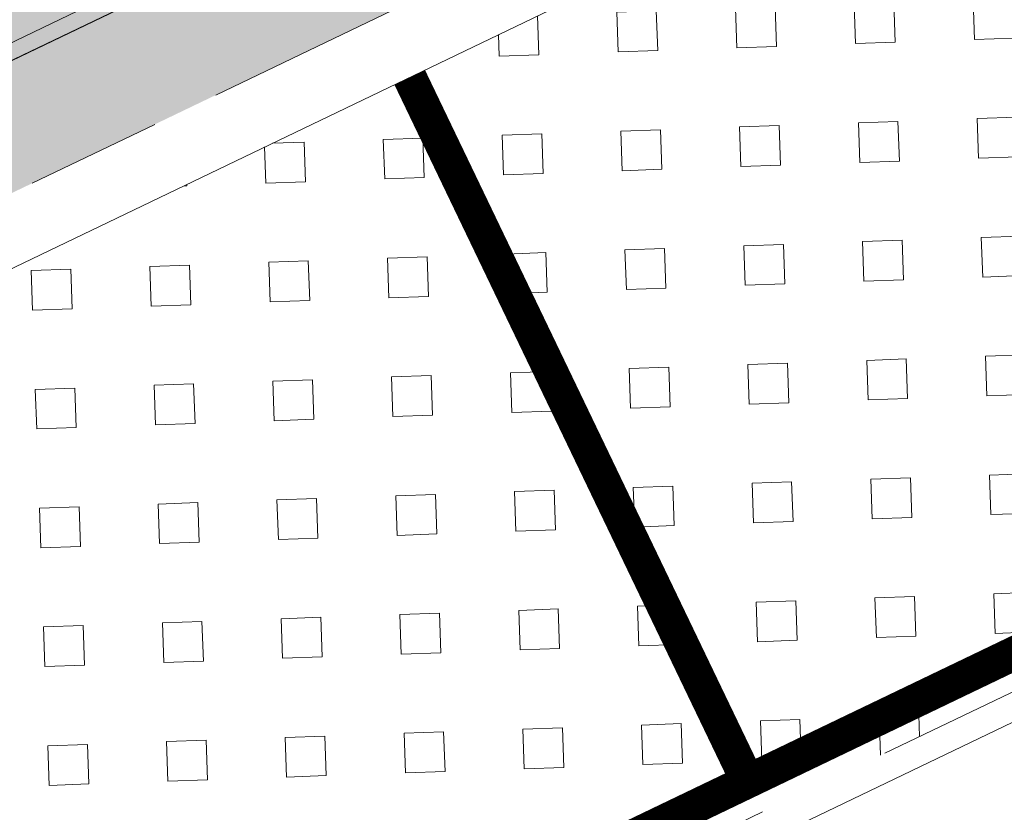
# Model space of a CAD drawing. Header units: metres. Extents: x 163628 to 167676, y 402708 to 405373.
# Tile 382 of 656: x 166369.57 to 166372.47, y 404358.06 to 404360.4. Entities that reach past the tile are written whole.
import ezdxf

# ---------------------------------------------------------------- set-up
doc = ezdxf.new("R2010")
doc.units = ezdxf.units.M
for name, pattern in [('X-CA190022.004-UO-DWM_Snelfietsroute$0$DASHED2', [0.375, 0.25, -0.125]), ('X-CA190022.004-UO-DWM_Snelfietsroute$0$VH-OPSLUITBAND_150X250', [24, 16, -2, 4, -2]), ('X-CA190022.004-UO-DWM_Snelfietsroute$0$VH-OPSLUITBAND_80X200', [14, 8, -2, 2, -2])]:
    doc.linetypes.add(name, pattern=pattern)
for name, color, linetype, lineweight, transparency in [('X-CA190022.004-UO-ARC_Arcering$0$N-WE-VH-VERHARDING-FIETSSTRAAT_GRIJS-A', 251, 'Continuous', 0, 0.5), ('X-CA190022.004-UO-ARC_Arcering$0$N-WE-VH-VERHARDING-FIETSSTRAAT_ROOD-A', 13, 'Continuous', 0, 0.5), ('X-CA190022.004-UO-ARC_Arcering$0$N-WE-VH-VERHARDING_GRASBETONSTEEN-A-50 TTE PLATEN', 7, 'Continuous', 18, 0.5)]:
    doc.layers.add(name, color=color, linetype=linetype, lineweight=lineweight, transparency=transparency)
for name, color, linetype, lineweight in [('X-CA190022.004-UO-BGT_Ondergrond$0$GE_314_WGDRijbaanLokaleweg_Vlak_GEM', 253, 'Continuous', 9), ('X-CA190022.004-UO-BGT_Ondergrond$0$GE_479_BTDGroenvoorziening_grasenkruida_GEM', 253, 'Continuous', 9), ('X-CA190022.004-UO-DWM_Snelfietsroute$0$N-WE-VH-KANTOPSLUITING_ACHTERKANTBAND-G', 7, 'Continuous', 18), ('X-CA190022.004-UO-DWM_Snelfietsroute$0$N-WE-VH-KANTOPSLUITING_OPSLUITBAND_200X250-G', 7, 'X-CA190022.004-UO-DWM_Snelfietsroute$0$VH-OPSLUITBAND_150X250', 18), ('X-CA190022.004-UO-DWM_Snelfietsroute$0$N-WE-VH-KANTOPSLUITING_OPSLUITBAND_80X200-G', 7, 'X-CA190022.004-UO-DWM_Snelfietsroute$0$VH-OPSLUITBAND_80X200', 18), ('X-CA190022.004-UO-DWM_Snelfietsroute$0$N-WE-VH-VERHARDING-G', 7, 'Continuous', 18), ('X-CA190022.004-UO-DWM_Snelfietsroute$0$N-WE-VH-VERHARDING_GRASBETONSTEEN-A-50 TTE BETONKLINKERS', 7, 'Continuous', 18)]:
    doc.layers.add(name, color=color, linetype=linetype, lineweight=lineweight)
pattern_1 = [(2, (0, 0), (-0.01221482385, 0.34978678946), [0.1166666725, -0.2333333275]), (2, (-0.00407, 0.1166), (-0.01221482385, 0.34978678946), [0.1166666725, -0.2333333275]), (92, (0, 0), (-0.34978678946, -0.01221482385), [0.1166666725, -0.2333333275]), (92, (0.1166, 0.00407), (-0.34978678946, -0.01221482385), [0.1166666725, -0.2333333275])]

msp = doc.modelspace()

# ---------------------------------------------------------------- hatches: boundary and pattern name
at = {"layer": 'X-CA190022.004-UO-ARC_Arcering$0$N-WE-VH-VERHARDING-FIETSSTRAAT_GRIJS-A'}
h = msp.add_hatch(color=256, dxfattribs=at)
h.dxf.hatch_style = 1
h.paths.add_polyline_path([(166375.9842, 404363.4227), (166371.477, 404361.2582), (166366.9697, 404359.0938), (166362.4625, 404356.9293), (166357.9553, 404354.7649), (166353.448, 404352.6004), (166349.0212, 404350.4746), (166349.1944, 404350.114), (166353.6212, 404352.2399), (166358.1284, 404354.4043), (166362.6357, 404356.5688), (166367.1429, 404358.7332), (166371.6501, 404360.8977), (166376.1574, 404363.0621), (166380.6646, 404365.2266), (166381.6794, 404365.7139), (166385.1718, 404367.391), (166389.6791, 404369.5555), (166394.1863, 404371.7199), (166394.9535, 404372.0884), (166394.7804, 404372.4489), (166394.0131, 404372.0805), (166389.5059, 404369.9161), (166384.9987, 404367.7516), (166381.5062, 404366.0745), (166380.4914, 404365.5871)])
at = {"layer": 'X-CA190022.004-UO-ARC_Arcering$0$N-WE-VH-VERHARDING-FIETSSTRAAT_ROOD-A'}
h = msp.add_hatch(color=256, dxfattribs=at)
h.dxf.hatch_style = 1
h.paths.add_polyline_path([(166384.9987, 404367.7516), (166389.5059, 404369.9161), (166394.0131, 404372.0805), (166394.7804, 404372.4489), (166393.0488, 404376.0547), (166392.0738, 404375.5865), (166387.5666, 404373.4221), (166383.0593, 404371.2576), (166378.5521, 404369.0932), (166374.0449, 404366.9287), (166369.5376, 404364.7643), (166365.0304, 404362.5998), (166360.5232, 404360.4353), (166356.0159, 404358.2709), (166351.5087, 404356.1064), (166347.2897, 404354.0804), (166349.0212, 404350.4746), (166353.448, 404352.6004), (166357.9553, 404354.7649), (166362.4625, 404356.9293), (166366.9697, 404359.0938), (166371.477, 404361.2582), (166375.9842, 404363.4227), (166380.4914, 404365.5871), (166381.5062, 404366.0745)])
at = {"layer": 'X-CA190022.004-UO-ARC_Arcering$0$N-WE-VH-VERHARDING_GRASBETONSTEEN-A-50 TTE PLATEN'}
h = msp.add_hatch(dxfattribs=at)
h.set_pattern_fill('AVH-GRASBETONSTEEN_04', color=256, scale=0.175, angle=2, pattern_type=2)
h.set_pattern_definition(pattern_1)
h.paths.add_polyline_path([(166371.7533, 404358.063), (166378.0634, 404361.0932), (166377.0245, 404363.2567), (166376.2439, 404362.8818), (166371.7367, 404360.7174), (166370.7144, 404360.2264)])
h = msp.add_hatch(dxfattribs=at)
h.set_pattern_fill('AVH-GRASBETONSTEEN_04', color=256, scale=0.175, angle=2, pattern_type=2)
h.set_pattern_definition(pattern_1)
h.paths.add_polyline_path([(166365.4432, 404355.0327), (166371.7533, 404358.063), (166370.7144, 404360.2264), (166367.2295, 404358.5529), (166364.4043, 404357.1962)])

# ---------------------------------------------------------------- linework, layer by layer
at = {"layer": 'X-CA190022.004-UO-BGT_Ondergrond$0$GE_314_WGDRijbaanLokaleweg_Vlak_GEM', "flags": 128}
msp.add_lwpolyline([(166395.93, 404372.931), (166347.44, 404349.677), (166346.785, 404349.363), (166343.066, 404348.641)], dxfattribs=at)
at = {"layer": 'X-CA190022.004-UO-BGT_Ondergrond$0$GE_479_BTDGroenvoorziening_grasenkruida_GEM', "flags": 128}
msp.add_lwpolyline([(166347.44, 404349.677), (166395.93, 404372.931), (166396.473, 404373.191), (166397.512, 404374.011), (166399.016, 404373.577), (166400.074, 404373.506), (166401.718, 404374.067), (166403.307, 404375.13), (166404.339, 404376.166), (166404.857, 404377.393), (166405.425, 404377.532), (166406.172, 404377.889), (166407.485, 404378.518), (166446.798, 404397.341)], dxfattribs=at)
at = {"layer": 'X-CA190022.004-UO-DWM_Snelfietsroute$0$N-WE-VH-KANTOPSLUITING_ACHTERKANTBAND-G', "ltscale": 0.2, "flags": 128}
for points in [[(166459.1772, 404402.7078), (166270.4232, 404312.0649)], [(166358.022, 404354.1313), (166359.0956, 404351.8958), (166378.1702, 404361.0557), (166377.0966, 404363.2913)]]:
    msp.add_lwpolyline(points, dxfattribs=at)
at = {"layer": 'X-CA190022.004-UO-DWM_Snelfietsroute$0$N-WE-VH-KANTOPSLUITING_OPSLUITBAND_200X250-G', "ltscale": 0.1, "flags": 128}
msp.add_lwpolyline([(166515.1916, 404426.924), (166514.4973, 404426.3888), (166513.5852, 404425.7487), (166513.491, 404425.6864), (166512.6334, 404425.1492), (166511.6585, 404424.6014), (166510.8893, 404424.213), (166478.7814, 404408.7687), (166478.1585, 404408.4818), (166477.1143, 404408.0564), (166476.7091, 404407.9091), (166476.0375, 404407.6859), (166474.9526, 404407.3789), (166474.5562, 404407.2827), (166465.8372, 404405.2588), (166465.211, 404405.1069), (166464.3105, 404404.8654), (166463.4182, 404404.5984), (166462.5316, 404404.3054), (166462.4016, 404404.26), (166461.6586, 404403.9888), (166460.792, 404403.6463), (166459.936, 404403.2793), (166459.0919, 404402.8887), (166270.3353, 404312.2446), (166269.8575, 404312.0062), (166269.0849, 404311.5811), (166268.3361, 404311.1189), (166267.6114, 404310.6199), (166266.9119, 404310.0849), (166266.342, 404309.6058), (166266.2443, 404309.5194), (166265.5992, 404308.9148), (166264.988, 404308.2818), (166264.4092, 404307.619), (166263.8643, 404306.9281), (166263.3526, 404306.208), (166263.2099, 404305.9928), (166262.7667, 404305.3393), (166262.1, 404304.4413), (166261.3883, 404303.5766), (166260.6343, 404302.7486), (166260.5068, 404302.6219)], dxfattribs=at)
at = {"layer": 'X-CA190022.004-UO-DWM_Snelfietsroute$0$N-WE-VH-KANTOPSLUITING_OPSLUITBAND_80X200-G', "ltscale": 0.2, "flags": 128}
msp.add_lwpolyline([(166358.0941, 404354.166), (166359.1331, 404352.0025), (166378.0634, 404361.0932), (166377.0245, 404363.2567)], dxfattribs=at)
at = {"layer": 'X-CA190022.004-UO-DWM_Snelfietsroute$0$N-WE-VH-VERHARDING-G', "flags": 128}
msp.add_lwpolyline([(166458.9211, 404403.2504), (166270.1594, 404312.6038)], dxfattribs=at)
at = {"layer": 'X-CA190022.004-UO-DWM_Snelfietsroute$0$N-WE-VH-VERHARDING_GRASBETONSTEEN-A-50 TTE BETONKLINKERS', "linetype": 'X-CA190022.004-UO-DWM_Snelfietsroute$0$DASHED2', "ltscale": 0.4, "const_width": 0.1, "flags": 128}
for points in [[(166358.1843, 404354.2093), (166359.1799, 404352.1359), (166377.93, 404361.1401), (166376.9344, 404363.2134)], [(166371.71, 404358.1531), (166370.7144, 404360.2264)]]:
    msp.add_lwpolyline(points, dxfattribs=at)

doc.saveas('drawing.dxf')
